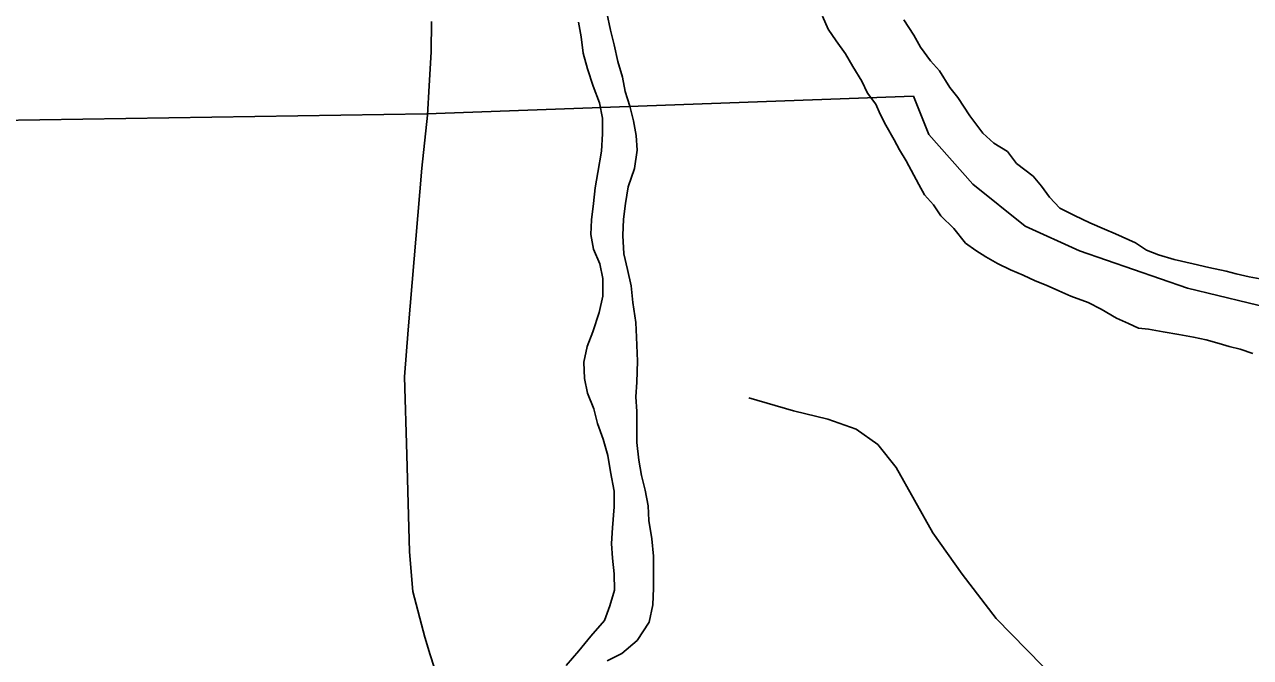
# Model space of a CAD drawing. Extents: x -59 to 82, y -3 to 49.
# Drawn here: x -52.812 to -52.304, y 44.534 to 44.796 of the extents above; entities that cross this region are included whole.
import ezdxf

# ---------------------------------------------------------------- set-up
doc = ezdxf.new("R2010")
doc.units = 0
for name, color, linetype in [('GM_X_Corporation', 7, 'Continuous'), ('GM_X_Major_River', 7, 'Continuous'), ('GM_X_Minor_River', 7, 'Continuous'), ('GM_X_State_Route', 7, 'Continuous'), ('GM_X_Township_Road', 7, 'Continuous')]:
    doc.layers.add(name, color=color, linetype=linetype)

msp = doc.modelspace()

# ---------------------------------------------------------------- linework, layer by layer
at = {"layer": 'GM_X_Corporation'}
for p, q in [((-52.64545, 44.75925), (-52.44398, 44.76649)), ((-52.44398, 44.76649), (-52.64545, 44.75925)), ((-52.44398, 44.76649), (-52.4376, 44.75067)), ((-52.4376, 44.75067), (-52.44398, 44.76649)), ((-53.04994, 44.75297), (-52.64545, 44.75925)), ((-52.64545, 44.75925), (-53.04994, 44.75297)), ((-52.4376, 44.75067), (-52.41936, 44.73013)), ((-52.41936, 44.73013), (-52.4376, 44.75067)), ((-52.41936, 44.73013), (-52.39777, 44.7127)), ((-52.39777, 44.7127), (-52.41936, 44.73013)), ((-52.39777, 44.7127), (-52.37518, 44.7025)), ((-52.37518, 44.7025), (-52.39777, 44.7127)), ((-52.37518, 44.7025), (-52.33048, 44.68703)), ((-52.33048, 44.68703), (-52.37518, 44.7025)), ((-52.33048, 44.68703), (-52.2405, 44.66522)), ((-52.2405, 44.66522), (-52.33048, 44.68703))]:
    msp.add_line(p, q, dxfattribs=at)
at = {"layer": 'GM_X_Major_River'}
for p, q in [((-52.48166, 44.79964), (-52.47938, 44.79434)), ((-52.47938, 44.79434), (-52.47596, 44.78942)), ((-52.44379, 44.79174), (-52.44797, 44.79818)), ((-52.47596, 44.78942), (-52.47216, 44.78411)), ((-52.44113, 44.78682), (-52.44379, 44.79174)), ((-52.47216, 44.78411), (-52.46912, 44.77881)), ((-52.43695, 44.78113), (-52.44113, 44.78682)), ((-52.46912, 44.77881), (-52.46533, 44.77275)), ((-52.43316, 44.77697), (-52.43695, 44.78113)), ((-52.42898, 44.77015), (-52.43316, 44.77697)), ((-52.46533, 44.77275), (-52.46304, 44.76782)), ((-52.42556, 44.76599), (-52.42898, 44.77015)), ((-52.46304, 44.76782), (-52.45963, 44.76327)), ((-52.45963, 44.76327), (-52.45772, 44.75911)), ((-52.42062, 44.75841), (-52.42556, 44.76599)), ((-52.45772, 44.75911), (-52.45544, 44.75456)), ((-52.41531, 44.75121), (-52.42062, 44.75841)), ((-52.45544, 44.75456), (-52.45202, 44.7485)), ((-52.45202, 44.7485), (-52.44974, 44.74433)), ((-52.41076, 44.74705), (-52.41531, 44.75121)), ((-52.44974, 44.74433), (-52.44708, 44.73978)), ((-52.40507, 44.74364), (-52.41076, 44.74705)), ((-52.40128, 44.73872), (-52.40507, 44.74364)), ((-52.44708, 44.73978), (-52.44176, 44.72993)), ((-52.39445, 44.73342), (-52.40128, 44.73872)), ((-52.39103, 44.72925), (-52.39445, 44.73342)), ((-52.44176, 44.72993), (-52.43948, 44.72576)), ((-52.38762, 44.72471), (-52.39103, 44.72925)), ((-52.43948, 44.72576), (-52.43569, 44.7216)), ((-52.38344, 44.72016), (-52.38762, 44.72471)), ((-52.43569, 44.7216), (-52.43265, 44.71705)), ((-52.37738, 44.71714), (-52.38344, 44.72016)), ((-52.43265, 44.71705), (-52.42734, 44.71175)), ((-52.37094, 44.71412), (-52.37738, 44.71714)), ((-52.36487, 44.71147), (-52.37094, 44.71412)), ((-52.42734, 44.71175), (-52.4224, 44.70569)), ((-52.36033, 44.70958), (-52.36487, 44.71147)), ((-52.35199, 44.7058), (-52.36033, 44.70958)), ((-52.4224, 44.70569), (-52.41823, 44.70266)), ((-52.41823, 44.70266), (-52.41406, 44.70002)), ((-52.34744, 44.70278), (-52.35199, 44.7058)), ((-52.34252, 44.70089), (-52.34744, 44.70278)), ((-52.41406, 44.70002), (-52.40914, 44.69737)), ((-52.40914, 44.69737), (-52.40383, 44.69472)), ((-52.33608, 44.699), (-52.34252, 44.70089)), ((-52.32812, 44.69712), (-52.33608, 44.699)), ((-52.32168, 44.69561), (-52.32812, 44.69712)), ((-52.40383, 44.69472), (-52.39853, 44.69246)), ((-52.39853, 44.69246), (-52.3936, 44.69019)), ((-52.31449, 44.6941), (-52.32168, 44.69561)), ((-52.31032, 44.69297), (-52.31449, 44.6941)), ((-52.30502, 44.69184), (-52.31032, 44.69297)), ((-52.3936, 44.69019), (-52.38905, 44.6883)), ((-52.38905, 44.6883), (-52.38375, 44.68603)), ((-52.29896, 44.69072), (-52.30502, 44.69184)), ((-52.38375, 44.68603), (-52.37882, 44.68377)), ((-52.37882, 44.68377), (-52.37162, 44.68112)), ((-52.37162, 44.68112), (-52.36632, 44.67847)), ((-52.36632, 44.67847), (-52.35988, 44.67469)), ((-52.35988, 44.67469), (-52.35495, 44.67242)), ((-52.35495, 44.67242), (-52.35078, 44.67053)), ((-52.35078, 44.67053), (-52.34661, 44.67016)), ((-52.34661, 44.67016), (-52.34056, 44.66903)), ((-52.34056, 44.66903), (-52.33412, 44.66791)), ((-52.33412, 44.66791), (-52.32806, 44.66678)), ((-52.32806, 44.66678), (-52.32276, 44.66565)), ((-52.32276, 44.66565), (-52.31745, 44.66414)), ((-52.31745, 44.66414), (-52.31329, 44.66301)), ((-52.31329, 44.66301), (-52.30874, 44.66188)), ((-52.30874, 44.66188), (-52.30344, 44.65999))]:
    msp.add_line(p, q, dxfattribs=at)
at = {"layer": 'GM_X_Minor_River'}
for p, q in [((-52.56948, 44.79382), (-52.57101, 44.80102)), ((-52.58273, 44.79721), (-52.58158, 44.79114)), ((-52.56795, 44.78775), (-52.56948, 44.79382)), ((-52.58158, 44.79114), (-52.58081, 44.78432)), ((-52.58081, 44.78432), (-52.57891, 44.77788)), ((-52.56642, 44.78093), (-52.56795, 44.78775)), ((-52.56451, 44.77448), (-52.56642, 44.78093)), ((-52.57891, 44.77788), (-52.57662, 44.77067)), ((-52.56336, 44.76842), (-52.56451, 44.77448)), ((-52.57662, 44.77067), (-52.57395, 44.76385)), ((-52.56146, 44.76235), (-52.56336, 44.76842)), ((-52.57395, 44.76385), (-52.5728, 44.75741)), ((-52.55993, 44.75629), (-52.56146, 44.76235)), ((-52.5728, 44.75741), (-52.57279, 44.75096)), ((-52.55878, 44.75022), (-52.55993, 44.75629)), ((-52.57279, 44.75096), (-52.57315, 44.74375)), ((-52.55839, 44.74416), (-52.55878, 44.75022)), ((-52.57315, 44.74375), (-52.57465, 44.73503)), ((-52.55951, 44.73657), (-52.55839, 44.74416)), ((-52.57465, 44.73503), (-52.57577, 44.72858)), ((-52.56215, 44.72898), (-52.55951, 44.73657)), ((-52.57577, 44.72858), (-52.57652, 44.72213)), ((-52.56327, 44.72215), (-52.56215, 44.72898)), ((-52.57652, 44.72213), (-52.57726, 44.71531)), ((-52.56401, 44.71571), (-52.56327, 44.72215)), ((-52.57726, 44.71531), (-52.57762, 44.70924)), ((-52.56437, 44.70888), (-52.56401, 44.71571)), ((-52.57762, 44.70924), (-52.57647, 44.70317)), ((-52.56398, 44.70129), (-52.56437, 44.70888)), ((-52.57647, 44.70317), (-52.57381, 44.69711)), ((-52.57381, 44.69711), (-52.57266, 44.69104)), ((-52.56245, 44.69485), (-52.56398, 44.70129)), ((-52.56092, 44.68803), (-52.56245, 44.69485)), ((-52.57266, 44.69104), (-52.57265, 44.68384)), ((-52.56015, 44.6812), (-52.56092, 44.68803)), ((-52.57265, 44.68384), (-52.57415, 44.67701)), ((-52.57415, 44.67701), (-52.57678, 44.66904)), ((-52.559, 44.67286), (-52.56015, 44.6812)), ((-52.55861, 44.66679), (-52.559, 44.67286)), ((-52.57678, 44.66904), (-52.57904, 44.66297)), ((-52.55821, 44.65693), (-52.55861, 44.66679)), ((-52.57904, 44.66297), (-52.58054, 44.65652)), ((-52.58054, 44.65652), (-52.58015, 44.64969)), ((-52.55857, 44.64821), (-52.55821, 44.65693)), ((-52.58015, 44.64969), (-52.579, 44.64363)), ((-52.55893, 44.64214), (-52.55857, 44.64821)), ((-52.579, 44.64363), (-52.57633, 44.63718)), ((-52.55854, 44.63607), (-52.55893, 44.64214)), ((-52.57633, 44.63718), (-52.57481, 44.63112)), ((-52.57481, 44.63112), (-52.57252, 44.62467)), ((-52.55851, 44.62318), (-52.55854, 44.63607)), ((-52.57252, 44.62467), (-52.57061, 44.61785)), ((-52.55774, 44.61598), (-52.55851, 44.62318)), ((-52.57061, 44.61785), (-52.56947, 44.61102)), ((-52.55659, 44.60953), (-52.55774, 44.61598)), ((-52.56947, 44.61102), (-52.56793, 44.60306)), ((-52.55506, 44.60346), (-52.55659, 44.60953)), ((-52.56793, 44.60306), (-52.56792, 44.59662)), ((-52.55391, 44.59702), (-52.55506, 44.60346)), ((-52.56792, 44.59662), (-52.56866, 44.58789)), ((-52.55352, 44.59095), (-52.55391, 44.59702)), ((-52.55237, 44.58337), (-52.55352, 44.59095)), ((-52.56866, 44.58789), (-52.56902, 44.58144)), ((-52.56902, 44.58144), (-52.56863, 44.57538)), ((-52.5516, 44.57616), (-52.55237, 44.58337)), ((-52.56863, 44.57538), (-52.56786, 44.56893)), ((-52.55157, 44.56289), (-52.5516, 44.57616)), ((-52.56786, 44.56893), (-52.56785, 44.5621)), ((-52.56785, 44.5621), (-52.56972, 44.55565)), ((-52.55193, 44.55606), (-52.55157, 44.56289)), ((-52.56972, 44.55565), (-52.57198, 44.54958)), ((-52.55343, 44.54885), (-52.55193, 44.55606)), ((-52.57198, 44.54958), (-52.57765, 44.54312)), ((-52.55834, 44.54126), (-52.55343, 44.54885)), ((-52.57765, 44.54312), (-52.58256, 44.53705)), ((-52.56476, 44.53594), (-52.55834, 44.54126)), ((-52.58256, 44.53705), (-52.58784, 44.53097)), ((-52.57081, 44.53289), (-52.56476, 44.53594))]:
    msp.add_line(p, q, dxfattribs=at)
at = {"layer": 'GM_X_State_Route'}
for p, q in [((-52.64352, 44.79744), (-52.64368, 44.78494)), ((-52.64368, 44.78494), (-52.64452, 44.77081)), ((-52.64452, 44.77081), (-52.64525, 44.75869)), ((-52.64525, 44.75869), (-52.64756, 44.73679)), ((-52.64756, 44.73679), (-52.65322, 44.66986)), ((-52.65322, 44.66986), (-52.65473, 44.65035)), ((-52.65473, 44.65035), (-52.65371, 44.61807)), ((-52.65371, 44.61807), (-52.65272, 44.57796)), ((-52.65272, 44.57796), (-52.65124, 44.56152)), ((-52.65124, 44.56152), (-52.6463, 44.54269)), ((-52.6463, 44.54269), (-52.64417, 44.53538)), ((-52.64417, 44.53538), (-52.64062, 44.52466))]:
    msp.add_line(p, q, dxfattribs=at)
at = {"layer": 'GM_X_Township_Road'}
for p, q in [((-52.49372, 44.63637), (-52.51214, 44.64177)), ((-52.47944, 44.63287), (-52.49372, 44.63637)), ((-52.46769, 44.62875), (-52.47944, 44.63287)), ((-52.4588, 44.62239), (-52.46769, 44.62875)), ((-52.45117, 44.61287), (-52.4588, 44.62239)), ((-52.43593, 44.58586), (-52.45117, 44.61287)), ((-52.42386, 44.56871), (-52.43593, 44.58586)), ((-52.40975, 44.55035), (-52.42386, 44.56871)), ((-52.38424, 44.52428), (-52.40975, 44.55035))]:
    msp.add_line(p, q, dxfattribs=at)

doc.saveas('drawing.dxf')
